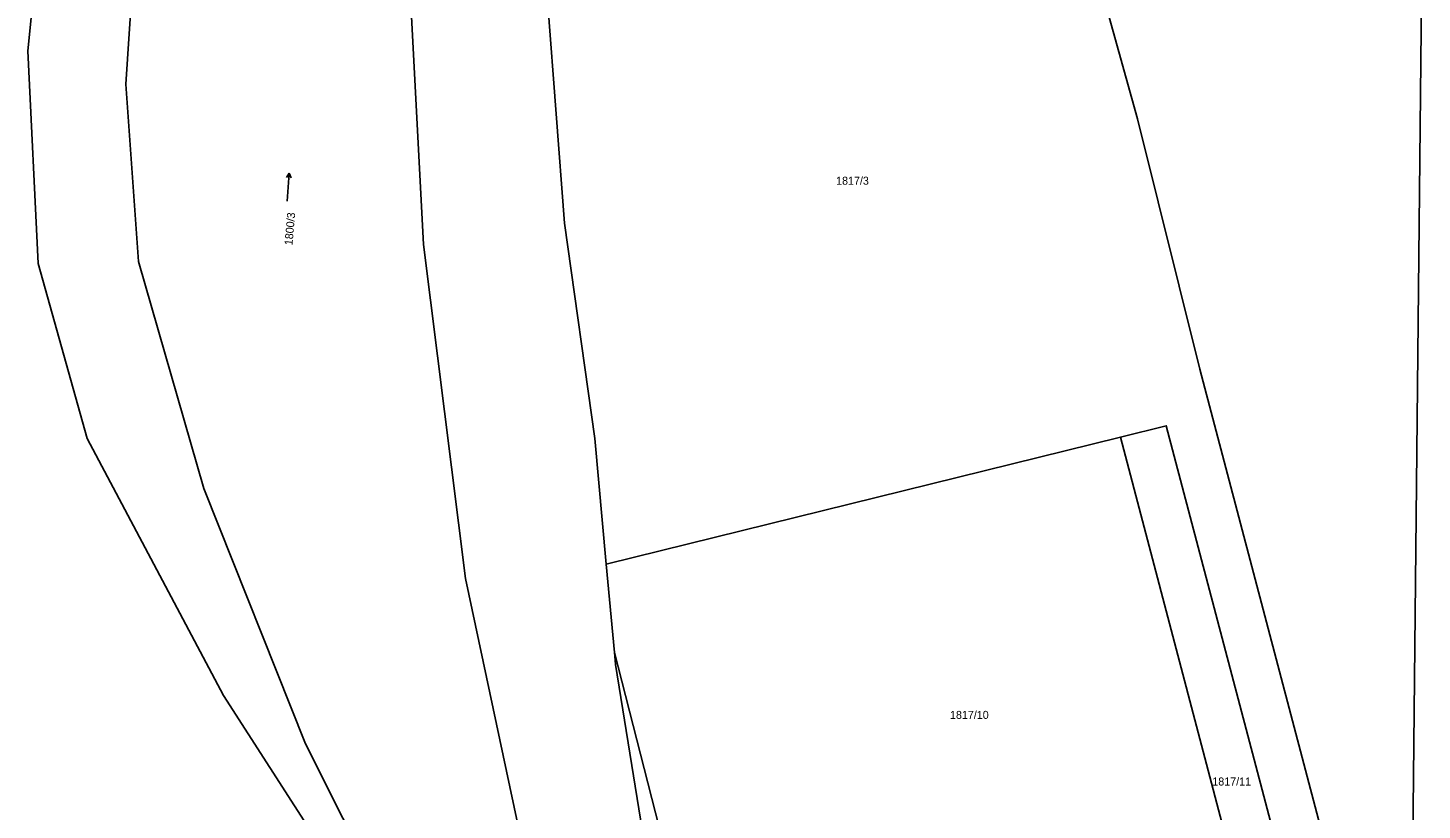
# Model space of a CAD drawing. Extents: x -756746 to -753363, y -1166406 to -1161727.
# Drawn here: x -756745.5 to -756449.5, y -1163652.4 to -1163486.3 of the extents above; entities that cross this region are included whole.
import ezdxf

# ---------------------------------------------------------------- set-up
doc = ezdxf.new("R2010")
doc.units = 0
for name, color, linetype in [('Hranice kat_území', 7, 'Continuous'), ('Hranice parcel', 7, 'Continuous'), ('Parcelní čísla', 7, 'Continuous'), ('Značky kultur', 7, 'Continuous')]:
    doc.layers.add(name, color=color, linetype=linetype)

msp = doc.modelspace()

# ---------------------------------------------------------------- linework, layer by layer
at = {"layer": 'Hranice kat_území'}
msp.add_lwpolyline([(-756740.6, -1163442.05), (-756745.54, -1163491.13), (-756743.33, -1163536.34), (-756732.97, -1163573.43), (-756703.98, -1163628.02), (-756669.25, -1163682.04), (-756643.77, -1163720.91), (-756622.03, -1163754.58), (-756614.72, -1163773.25), (-756602.32, -1163812.13), (-756590.38, -1163849.59), (-756582.34, -1163901.77), (-756570.06, -1163903.26), (-756570.43, -1163919.93), (-756582.51, -1163915.57), (-756582.6, -1163950.64)], dxfattribs=at)
at = {"layer": 'Hranice parcel'}
for p, q in [((-756449.45, -1163470.22), (-756452.12, -1163727.65)), ((-756622.7, -1163600.11), (-756513.51, -1163573.17)), ((-756513.51, -1163573.17), (-756471.9, -1163731.02)), ((-756620.99, -1163618.92), (-756622.7, -1163600.11)), ((-756605.24, -1163680.02), (-756620.99, -1163618.92))]:
    msp.add_line(p, q, dxfattribs=at)
for points in [[(-756591.82, -1163240.54), (-756581.81, -1163238.1), (-756559.61, -1163322.48), (-756549.44, -1163361.04), (-756534.56, -1163415.12), (-756522.6, -1163459.8), (-756509.92, -1163505.57), (-756496.63, -1163558.75), (-756452.12, -1163727.65)], [(-756591.82, -1163240.54), (-756597.51, -1163253.79), (-756613.34, -1163298.61), (-756626.82, -1163341.44), (-756632.47, -1163390.07), (-756635.18, -1163433.7), (-756635.14, -1163481.34), (-756631.58, -1163527.71), (-756625.13, -1163573.49), (-756622.7, -1163600.11)], [(-756623.72, -1163745.86), (-756627.37, -1163745.17), (-756662.8, -1163685.62), (-756686.55, -1163638.25), (-756708.15, -1163584.09), (-756722.04, -1163535.87), (-756724.71, -1163498.26), (-756720.22, -1163429.81), (-756714, -1163385.02)], [(-756663.2, -1163412.41), (-756664.51, -1163475.73), (-756661.55, -1163532.25), (-756652.57, -1163603.2), (-756639.41, -1163665), (-756623.72, -1163745.86)], [(-756622.03, -1163754.58), (-756643.77, -1163720.91), (-756669.25, -1163682.04), (-756703.98, -1163628.02), (-756732.97, -1163573.43), (-756743.33, -1163536.34), (-756745.54, -1163491.13), (-756740.6, -1163442.05)], [(-756462, -1163729.33), (-756503.8, -1163570.77), (-756513.51, -1163573.17)], [(-756620.99, -1163618.92), (-756620.76, -1163621.41), (-756615.01, -1163656.91)]]:
    msp.add_lwpolyline(points, dxfattribs=at)
at = {"layer": 'Značky kultur'}
for p, q in [((-756690.08, -1163517.11), (-756690.65, -1163518.05)), ((-756690.5, -1163523.1), (-756690.08, -1163517.11)), ((-756690.08, -1163517.11), (-756689.65, -1163518.12))]:
    msp.add_line(p, q, dxfattribs=at)

# ---------------------------------------------------------------- texts
at = {"layer": 'Parcelní čísla'}
for s, p in [('1817/3', (-756573.9, -1163519.58)), ('1817/10', (-756549.71, -1163632.99)), ('1817/11', (-756494, -1163647.13))]:
    msp.add_text(s, height=1.7, dxfattribs=at).set_placement(p)
msp.add_text('1800/3', height=1.7, rotation=85, dxfattribs=at).set_placement((-756689.36, -1163532.48))

doc.saveas('drawing.dxf')
